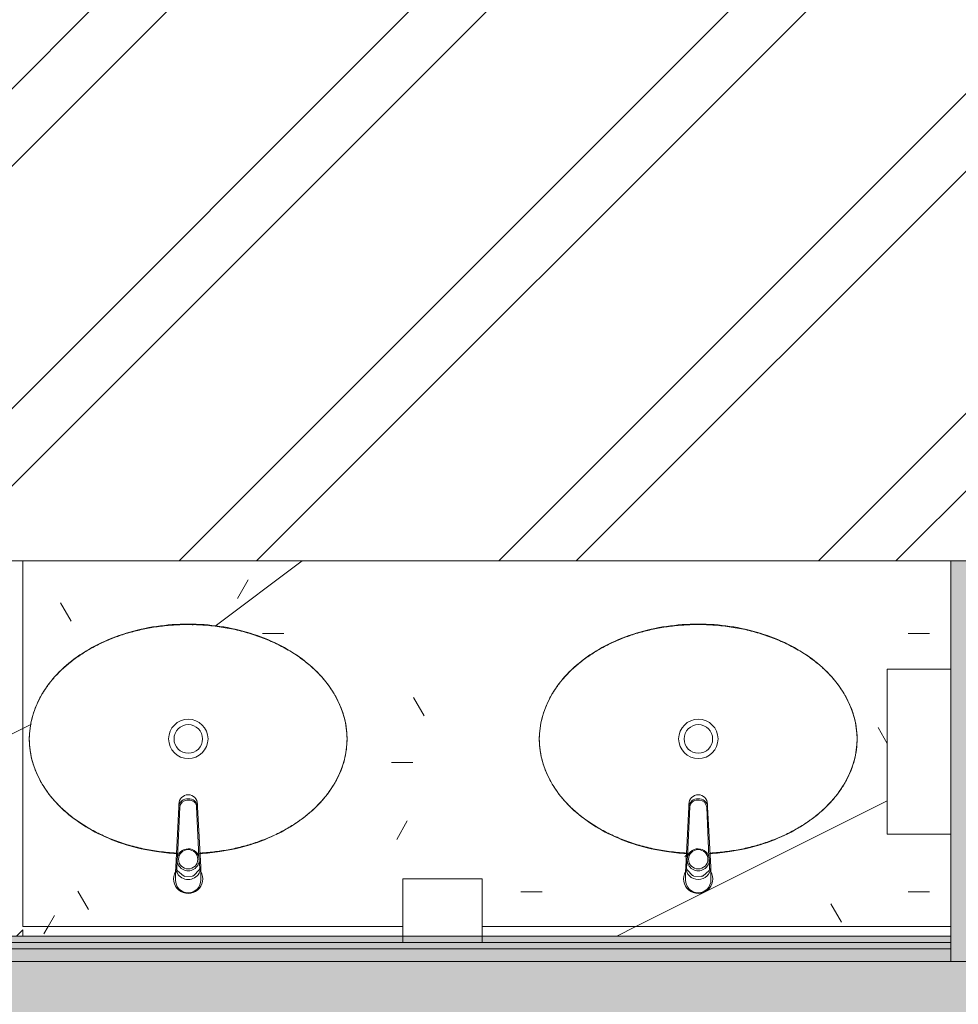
# Model space of a CAD drawing. Header units: millimetres. Extents: x -62758 to 78208, y -26429 to 33271.
# Tile 898 of 1056: x 4495 to 5972, y -20090 to -18541. Entities that reach past the tile are written whole.
import ezdxf

# ---------------------------------------------------------------- set-up
doc = ezdxf.new("R2010")
doc.units = ezdxf.units.MM
for name, color, linetype, lineweight in [('A-FLOR', 192, 'Continuous', 18), ('A-GENM', 13, 'Continuous', 9), ('A-WALL', 113, 'Continuous', 18), ('A-WALL-PATT', 111, 'Continuous', 25), ('I-WALL', 2, 'Continuous', 18), ('P-SANR-FIXT', 6, 'Continuous', 9), ('Q-CASE', 31, 'Continuous', 9)]:
    doc.layers.add(name, color=color, linetype=linetype, lineweight=lineweight)
pattern_1 = [(0, (0, 0), (812.8, 203.2), [33.528, -576.072, 33.528, -576.072, -3251.2]), (0, (0, 0), (812.8, 203.2), [-1219.2, 33.528, -1185.672, 33.528, -576.072, -1422.4]), (0, (0, 0), (812.8, 203.2), [-3048, 33.528, -372.872, 33.528, -982.472]), (120, (304.8, 101.6), (-582.3764, 602.3054), [33.528, -576.072, 33.528, -576.072, -3251.2]), (120, (304.8, 101.6), (-582.3764, 602.3054), [-1219.2, 33.528, -1185.672, 33.528, -576.072, -1422.4]), (120, (304.8, 101.6), (-582.3764, 602.3054), [-3048, 33.528, -372.872, 33.528, -982.472]), (240, (406.4, 508), (-230.4236, -805.5054), [33.528, -576.072, 33.528, -576.072, -3251.2]), (240, (406.4, 508), (-230.4236, -805.5054), [-1219.2, 33.528, -1185.672, 33.528, -576.072, -1422.4]), (240, (406.4, 508), (-230.4236, -805.5054), [-3048, 33.528, -372.872, 33.528, -982.472])]
pattern_2 = [(216.87, (635, 1587.5), (4762.4943, 3175.0085), [793.75, -7143.75]), (206.565, (1587.5, 1111.25), (-1587.501, -1587.5), [1774.88, -1774.88]), (198.435, (1587.5, 317.5), (-3174.997, -1587.503), [1004.02, -4016.09])]

# ---------------------------------------------------------------- blocks, each defined once
blk = doc.blocks.new('Componentes de gabinete 6 - Componentes de gabinete 10-4194049-PLANTA DE IMPERMEABILIZAÇÃO - TÉRREO')
at = {"layer": 'Q-CASE', "lineweight": 5}
h = blk.add_hatch(dxfattribs=at)
h.set_pattern_fill('FP_4', color=256, style=0, pattern_type=2)
h.set_pattern_definition(pattern_1)
h.paths.add_polyline_path([(4956.9, -19982.7), (5098, -19982.5), (5098, -19967.7), (4500.5, -19967.7), (4500.5, -19392.7), (4480.5, -19392.7), (4480.5, -19982.7), (4490.5, -19982.7), (4500.5, -19972.7), (4500.5, -19982.7), (4701.5, -19982.7)])
h.paths.add_polyline_path([(5723.3, -19982.7), (5960.5, -19982.7), (5960.5, -19967.7), (5223, -19967.7), (5223, -19982.7), (5467.8, -19982.7)])
h = blk.add_hatch(dxfattribs=at)
h.set_pattern_fill('FP_45', color=256, style=0, pattern_type=2)
h.set_pattern_definition(pattern_2)
h.paths.add_polyline_path([(4956.9, -19982.7), (5098, -19982.5), (5098, -19967.7), (4500.5, -19967.7), (4500.5, -19392.7), (4480.5, -19392.7), (4480.5, -19982.7), (4490.5, -19982.7), (4500.5, -19972.7), (4500.5, -19982.7), (4701.5, -19982.7)])
h.paths.add_polyline_path([(5723.3, -19982.7), (5960.5, -19982.7), (5960.5, -19967.7), (5223, -19967.7), (5223, -19982.7), (5467.8, -19982.7)])
h = blk.add_hatch(dxfattribs=at)
h.set_pattern_fill('FP_4', color=256, style=0, pattern_type=2)
h.set_pattern_definition(pattern_1)
h.paths.add_polyline_path([(4490.5, -19982.7), (4500.5, -19982.7), (4499.5, -19973.6), (4497.9, -19975.3)])
h.paths.add_polyline_path([(5543, -19967.7), (5960.5, -19967.7), (5960.5, -19822.7), (5860.5, -19822.7), (5860.5, -19562.7), (5960.5, -19562.7), (5960.5, -19392.7), (4500.5, -19392.7), (4500.5, -19967.7), (5098, -19967.7), (5098, -19892.7), (5223, -19892.7), (5223, -19967.7), (5540.7, -19967.7)])
h.paths.add_polyline_path([(5563, -19915.7), (5557, -19914.9), (5551.5, -19912.6), (5546.7, -19909), (5543, -19904.1), (5540.7, -19898.7), (5539.9, -19892.8), (5540.7, -19886.8), (5543, -19881.3), (5543.3, -19851.9), (5506.1, -19848.8), (5452.4, -19834.8), (5404.7, -19812.4), (5365.4, -19783.2), (5336.4, -19748.8), (5318.9, -19711.5), (5313, -19672.7), (5318.9, -19634), (5336.4, -19596.6), (5365.4, -19562.3), (5404.7, -19533), (5452.4, -19510.7), (5506.1, -19496.7), (5563, -19491.9), (5619.8, -19496.7), (5673.5, -19510.7), (5723.3, -19534.5), (5760.5, -19562.3), (5789.5, -19596.6), (5807.5, -19637.2), (5812.9, -19672.7), (5807, -19711.5), (5789.5, -19748.8), (5760.5, -19783.2), (5721.2, -19812.4), (5673.5, -19834.8), (5619.8, -19848.8), (5581.5, -19852), (5583, -19881.3), (5585.2, -19886.8), (5586, -19892.8), (5585.2, -19898.7), (5582.6, -19904.6), (5577.8, -19910.1), (5574.4, -19912.6), (5568.9, -19914.9)])
h.paths.add_polyline_path([(4760.5, -19915.7), (4754.5, -19914.9), (4749, -19912.6), (4744.2, -19909), (4740.5, -19904.1), (4738.2, -19898.4), (4737.4, -19892.8), (4738.2, -19886.8), (4740.5, -19881.3), (4740.8, -19851.9), (4701.5, -19848.2), (4649.9, -19834.8), (4602.2, -19812.4), (4562.9, -19783.2), (4533.9, -19748.8), (4516.4, -19711.5), (4510.5, -19672.7), (4516.4, -19634), (4533.9, -19596.6), (4562.9, -19562.3), (4602.2, -19533), (4649.9, -19510.7), (4703.6, -19496.7), (4760.5, -19491.9), (4817.3, -19496.7), (4871, -19510.7), (4918.7, -19533), (4958, -19562.3), (4987, -19596.6), (5004.5, -19634), (5010.4, -19672.7), (5004.5, -19711.5), (4987, -19748.8), (4956.9, -19784), (4918.7, -19812.4), (4871, -19834.8), (4817.3, -19848.8), (4779, -19852), (4780.5, -19881.3), (4782.7, -19886.8), (4783.5, -19892.8), (4782.7, -19898.7), (4780.1, -19904.6), (4775.3, -19910.1), (4771.9, -19912.6), (4766.4, -19914.9)])
h = blk.add_hatch(dxfattribs=at)
h.set_pattern_fill('FP_45', color=256, style=0, pattern_type=2)
h.set_pattern_definition(pattern_2)
h.paths.add_polyline_path([(4490.5, -19982.7), (4500.5, -19982.7), (4499.5, -19973.6), (4497.9, -19975.3)])
h.paths.add_polyline_path([(5543, -19967.7), (5960.5, -19967.7), (5960.5, -19822.7), (5860.5, -19822.7), (5860.5, -19562.7), (5960.5, -19562.7), (5960.5, -19392.7), (4500.5, -19392.7), (4500.5, -19967.7), (5098, -19967.7), (5098, -19892.7), (5223, -19892.7), (5223, -19967.7), (5540.7, -19967.7)])
h.paths.add_polyline_path([(5563, -19915.7), (5557, -19914.9), (5551.5, -19912.6), (5546.7, -19909), (5543, -19904.1), (5540.7, -19898.7), (5539.9, -19892.8), (5540.7, -19886.8), (5543, -19881.3), (5543.3, -19851.9), (5506.1, -19848.8), (5452.4, -19834.8), (5404.7, -19812.4), (5365.4, -19783.2), (5336.4, -19748.8), (5318.9, -19711.5), (5313, -19672.7), (5318.9, -19634), (5336.4, -19596.6), (5365.4, -19562.3), (5404.7, -19533), (5452.4, -19510.7), (5506.1, -19496.7), (5563, -19491.9), (5619.8, -19496.7), (5673.5, -19510.7), (5723.3, -19534.5), (5760.5, -19562.3), (5789.5, -19596.6), (5807.5, -19637.2), (5812.9, -19672.7), (5807, -19711.5), (5789.5, -19748.8), (5760.5, -19783.2), (5721.2, -19812.4), (5673.5, -19834.8), (5619.8, -19848.8), (5581.5, -19852), (5583, -19881.3), (5585.2, -19886.8), (5586, -19892.8), (5585.2, -19898.7), (5582.6, -19904.6), (5577.8, -19910.1), (5574.4, -19912.6), (5568.9, -19914.9)])
h.paths.add_polyline_path([(4760.5, -19915.7), (4754.5, -19914.9), (4749, -19912.6), (4744.2, -19909), (4740.5, -19904.1), (4738.2, -19898.4), (4737.4, -19892.8), (4738.2, -19886.8), (4740.5, -19881.3), (4740.8, -19851.9), (4701.5, -19848.2), (4649.9, -19834.8), (4602.2, -19812.4), (4562.9, -19783.2), (4533.9, -19748.8), (4516.4, -19711.5), (4510.5, -19672.7), (4516.4, -19634), (4533.9, -19596.6), (4562.9, -19562.3), (4602.2, -19533), (4649.9, -19510.7), (4703.6, -19496.7), (4760.5, -19491.9), (4817.3, -19496.7), (4871, -19510.7), (4918.7, -19533), (4958, -19562.3), (4987, -19596.6), (5004.5, -19634), (5010.4, -19672.7), (5004.5, -19711.5), (4987, -19748.8), (4956.9, -19784), (4918.7, -19812.4), (4871, -19834.8), (4817.3, -19848.8), (4779, -19852), (4780.5, -19881.3), (4782.7, -19886.8), (4783.5, -19892.8), (4782.7, -19898.7), (4780.1, -19904.6), (4775.3, -19910.1), (4771.9, -19912.6), (4766.4, -19914.9)])
at = {"layer": 'Q-CASE', "color": 133, "lineweight": 5}
for p, q in [((4480.5, -19392.7), (4480.3, -19392.7)), ((4480.5, -19392.7), (4500.5, -19392.7)), ((4480.5, -19392.7), (4480.5, -19982.7)), ((5960.5, -19392.7), (4500.5, -19392.7)), ((4500.5, -19967.7), (4500.5, -19392.7)), ((4490.5, -19982.7), (4500.5, -19972.7)), ((4500.5, -19967.7), (5098, -19967.7)), ((4500.5, -19982.7), (4500.5, -19972.7)), ((5223, -19967.7), (5960.5, -19967.7))]:
    blk.add_line(p, q, dxfattribs=at)
for points, knots in [([(4510.5, -19672.7), (4510.5, -19650), (4519.5, -19615.9), (4549.3, -19574.1), (4580.1, -19546.1), (4618.2, -19522.8), (4662.2, -19505.2), (4710.3, -19494.4), (4760.5, -19490.7), (4810.6, -19494.4), (4858.7, -19505.2), (4902.7, -19522.8), (4940.8, -19546.1), (4971.6, -19574.1), (5001.4, -19615.9), (5010.4, -19650), (5010.4, -19672.7)], [0, 0, 0, 0, 0.392699, 0.589049, 0.785398, 0.981748, 1.178097, 1.374447, 1.570796, 1.767146, 1.963495, 2.159845, 2.356194, 2.552544, 2.748894, 3.141593, 3.141593, 3.141593, 3.141593]), ([(5313, -19672.7), (5313, -19650), (5322, -19615.9), (5351.8, -19574.1), (5382.6, -19546.1), (5420.7, -19522.8), (5464.7, -19505.2), (5512.8, -19494.4), (5563, -19490.7), (5613.1, -19494.4), (5661.2, -19505.2), (5705.2, -19522.8), (5743.3, -19546.1), (5774.1, -19574.1), (5803.9, -19615.9), (5812.9, -19650), (5812.9, -19672.7)], [0, 0, 0, 0, 0.392699, 0.589049, 0.785398, 0.981748, 1.178097, 1.374447, 1.570796, 1.767146, 1.963495, 2.159845, 2.356194, 2.552544, 2.748894, 3.141593, 3.141593, 3.141593, 3.141593]), ([(4741.8, -19853), (4731.3, -19852.5), (4704.3, -19849.7), (4662.2, -19840.2), (4618.2, -19822.7), (4580.1, -19799.3), (4549.3, -19771.3), (4519.5, -19729.6), (4510.5, -19695.4), (4510.5, -19672.7)], [-1.497571, -1.497571, -1.497571, -1.497571, -1.374447, -1.178097, -0.981748, -0.785398, -0.589049, -0.392699, 0, 0, 0, 0]), ([(5010.4, -19672.7), (5010.4, -19695.4), (5001.4, -19729.6), (4971.6, -19771.3), (4940.8, -19799.3), (4902.7, -19822.7), (4858.7, -19840.2), (4816.6, -19849.7), (4789.6, -19852.5), (4779.1, -19853)], [-3.141593, -3.141593, -3.141593, -3.141593, -2.748894, -2.552544, -2.356194, -2.159845, -1.963495, -1.767146, -1.644021, -1.644021, -1.644021, -1.644021]), ([(5544.3, -19853), (5533.8, -19852.5), (5506.8, -19849.7), (5464.7, -19840.2), (5420.7, -19822.7), (5382.6, -19799.3), (5351.8, -19771.3), (5322, -19729.6), (5313, -19695.4), (5313, -19672.7)], [-1.497571, -1.497571, -1.497571, -1.497571, -1.374447, -1.178097, -0.981748, -0.785398, -0.589049, -0.392699, 0, 0, 0, 0]), ([(5812.9, -19672.7), (5812.9, -19695.4), (5803.9, -19729.6), (5774.1, -19771.3), (5743.3, -19799.3), (5705.2, -19822.7), (5661.2, -19840.2), (5619.1, -19849.7), (5592.1, -19852.5), (5581.6, -19853)], [-3.141593, -3.141593, -3.141593, -3.141593, -2.748894, -2.552544, -2.356194, -2.159845, -1.963495, -1.767146, -1.644021, -1.644021, -1.644021, -1.644021])]:
    blk.add_open_spline(points, degree=3, knots=knots, dxfattribs=at)
blk = doc.blocks.new('Deca_Torneira Decamatic Eco_1173_C_Mesa Fechamento Automatico - 1173_C_Cromado CR10-3578314-PLANTA DE IMPERMEABILIZAÇÃO - TÉRREO')
at = {"layer": 'P-SANR-FIXT', "color": 133, "lineweight": 5}
for p, q in [((-20, -11.1), (-20, 1.9)), ((20, -11.5), (20, 1.9)), ((-20, -11.5), (-19.7, -18.5)), ((-9, -5.4), (-17.4, -14.2)), ((5.4, -3.9), (-7, -4.4)), ((16.7, -12.8), (7.6, -4.7)), ((17.7, -14.8), (17.5, -30)), ((19.7, -18.5), (20, -11.5)), ((-19.7, -18.5), (-14.8, -113.3)), ((-18.2, -16), (-17.5, -30.8)), ((14.8, -113.3), (19.7, -18.5)), ((-16.9, -34.5), (-13.3, -113.2)), ((13.3, -112.7), (16.8, -34.3)), ((-14.8, -113.3), (-14.6, -117.6)), ((-0.9, -123.6), (1.7, -123.6)), ((14.6, -117.6), (14.8, -113.3))]:
    blk.add_line(p, q, dxfattribs=at)
blk.add_circle((0, -30.7), 15.2, dxfattribs=at)
for centre, radius, start, end in [((0, 0), 23, 330.2458, 209.7542), ((0, 1.9), 20, 0, 180), ((0, -18.5), 19.7, 360, 180), ((-15.3, -16.2), 2.91, 136.6033, 175.3967), ((0, -30), 17.5, 356.2642, 183.7358), ((-6.9, -7.5), 3.01, 92.0333, 136.6033), ((5.5, -7), 3.07, 48.7193, 92.4229), ((14.8, -14.9), 2.85, 2.5797, 48.8119), ((-0.2, -29.9), 17.3, 184.093, 270.7652), ((-0.2, -29.4), 17.8, 270.7652, 354.3786), ((-1.2, -112), 13.7, 185.4401, 275.0459), ((0, -117.6), 14.6, 180, 360), ((-1.6, -111.8), 11.8, 186.6072, 273.3928), ((1.5, -112.4), 13.4, 263.7636, 355.7504), ((1.7, -111.9), 11.7, 270, 356)]:
    blk.add_arc(centre, radius, start, end, dxfattribs=at)
blk = doc.blocks.new('Deca_Cuba de Embutir Universal Oval_L_37 - L_37_17_Branco Gelo GE17-3560253-PLANTA DE IMPERMEABILIZAÇÃO - TÉRREO')
at = {"layer": 'P-SANR-FIXT', "color": 133, "lineweight": 5}
for radius in [31, 22.5]:
    blk.add_circle((0.2, 0), radius, dxfattribs=at)
for points, knots in [([(250, 0), (249.9, 6.4), (249, 19), (245, 37.5), (239.3, 52.7), (233.4, 64.6), (228.5, 73.2), (222.8, 81.7), (216.6, 90), (209.7, 98.1), (202.3, 105.9), (194.4, 113.3), (185.8, 120.5), (176.8, 127.4), (167.3, 133.8), (157.4, 139.9), (147, 145.7), (136.2, 151), (125, 156), (113.6, 160.4), (101.7, 164.5), (89.6, 168.1), (77.3, 171.3), (64.8, 173.9), (52, 176.1), (39.1, 177.9), (26.1, 179.1), (13.1, 179.8), (0, 180.1), (-13.1, 179.8), (-25.6, 179.1), (-37.4, 178), (-52.5, 176.1), (-67.5, 173.5), (-81.9, 170.1), (-96.2, 166.3), (-113.7, 160.6), (-133.5, 152.5), (-149.3, 144.6), (-161.2, 137.7), (-172.6, 130.4), (-186, 120.6), (-198.2, 109.9), (-207, 101), (-215.3, 91.8), (-224.5, 79.7), (-233.6, 64.7), (-240.9, 48.9), (-246.1, 32.9), (-249.2, 16.6), (-249.9, 5.6), (-250, 0)], [0, 0, 0, 0, 0.033333, 0.066667, 0.1, 0.116667, 0.133333, 0.15, 0.166667, 0.183333, 0.2, 0.216667, 0.233333, 0.25, 0.266667, 0.283333, 0.3, 0.316667, 0.333333, 0.35, 0.366667, 0.383333, 0.4, 0.416667, 0.433333, 0.45, 0.466667, 0.483333, 0.5, 0.516667, 0.533333, 0.547917, 0.5625, 0.591667, 0.60625, 0.620833, 0.65, 0.679167, 0.708333, 0.722917, 0.7375, 0.766667, 0.795833, 0.810417, 0.825, 0.854167, 0.883333, 0.9125, 0.941667, 0.970833, 1, 1, 1, 1]), ([(-250, 0), (-249.9, -6.4), (-249, -19), (-245, -37.5), (-239.3, -52.7), (-233.4, -64.6), (-228.5, -73.2), (-222.8, -81.7), (-216.6, -90), (-209.7, -98.1), (-202.3, -105.9), (-194.4, -113.3), (-185.8, -120.5), (-176.8, -127.4), (-167.3, -133.8), (-157.4, -139.9), (-147, -145.7), (-136.2, -151), (-125, -156), (-113.6, -160.4), (-101.7, -164.5), (-89.6, -168.1), (-77.3, -171.3), (-64.8, -173.9), (-52, -176.1), (-39.1, -177.9), (-27.6, -179), (-20.4, -179.4), (-17.5, -179.6)], [0, 0, 0, 0, 0.0333333, 0.0666667, 0.1, 0.1166667, 0.1333333, 0.15, 0.1666667, 0.1833333, 0.2, 0.2166667, 0.2333333, 0.25, 0.2666667, 0.2833333, 0.3, 0.3166667, 0.3333333, 0.35, 0.3666667, 0.3833333, 0.4, 0.4166667, 0.4333333, 0.45, 0.4666667, 0.4776824, 0.4776824, 0.4776824, 0.4776824]), ([(17.5, -179.6), (20.4, -179.4), (27.1, -179), (37.4, -178), (52.5, -176.1), (67.5, -173.5), (81.9, -170.1), (96.2, -166.3), (113.7, -160.6), (133.5, -152.5), (149.3, -144.6), (161.2, -137.7), (172.6, -130.4), (186, -120.6), (198.2, -109.9), (207, -101), (215.3, -91.8), (224.5, -79.7), (233.6, -64.7), (240.9, -48.9), (246.1, -32.9), (249.2, -16.6), (249.9, -5.6), (250, 0)], [0.5223176, 0.5223176, 0.5223176, 0.5223176, 0.5333333, 0.5479167, 0.5625, 0.5916667, 0.60625, 0.6208333, 0.65, 0.6791667, 0.7083333, 0.7229167, 0.7375, 0.7666667, 0.7958333, 0.8104167, 0.825, 0.8541667, 0.8833333, 0.9125, 0.9416667, 0.9708333, 1, 1, 1, 1])]:
    blk.add_open_spline(points, degree=3, knots=knots, dxfattribs=at)
blk = doc.blocks.new('Deca_Torneira Decamatic Eco_1173_C_Mesa Fechamento Automatico - 1173_C_Cromado CR10-3578461-PLANTA DE IMPERMEABILIZAÇÃO - TÉRREO')
at = {"layer": 'P-SANR-FIXT', "color": 133, "lineweight": 5}
for p, q in [((-19.7, 18.5), (-14.8, 113.3)), ((-16.9, 34.5), (-13.3, 113.2)), ((-14.8, 113.3), (-14.6, 117.6)), ((-0.9, 123.6), (1.7, 123.6)), ((13.3, 112.7), (16.8, 34.3)), ((14.6, 117.6), (14.8, 113.3)), ((14.8, 113.3), (19.7, 18.5)), ((-20, 11.5), (-19.7, 18.5)), ((-18.2, 16), (-17.5, 30.8)), ((17.7, 14.8), (17.5, 30)), ((19.7, 18.5), (20, 11.5)), ((-20, 11.1), (-20, -1.9)), ((-9, 5.4), (-17.4, 14.2)), ((5.4, 3.9), (-7, 4.4)), ((16.7, 12.8), (7.6, 4.7)), ((20, 11.5), (20, -1.9))]:
    blk.add_line(p, q, dxfattribs=at)
blk.add_circle((0, 30.7), 15.2, dxfattribs=at)
for centre, radius, start, end in [((-1.2, 112), 13.7, 84.9541, 174.5599), ((0, 117.6), 14.6, 0, 180), ((1.5, 112.4), 13.4, 4.2496, 96.2364), ((-1.6, 111.8), 11.8, 86.6072, 173.3928), ((1.7, 111.9), 11.7, 4, 90), ((-0.2, 29.9), 17.3, 89.2348, 175.907), ((-0.2, 29.4), 17.8, 5.6214, 89.2348), ((0, 30), 17.5, 176.2642, 3.7358), ((0, 18.5), 19.7, 180, 0), ((-15.3, 16.2), 2.91, 184.6033, 223.3967), ((0, 0), 23, 150.2458, 29.7542), ((-6.9, 7.5), 3.01, 223.3967, 267.9667), ((5.5, 7), 3.07, 267.5771, 311.2807), ((14.8, 14.9), 2.85, 311.1881, 357.4203), ((0, -1.9), 20, 180, 360)]:
    blk.add_arc(centre, radius, start, end, dxfattribs=at)
blk = doc.blocks.new('GR-DISPENSER-BIOVIS - SABONETEIRA 800ML NOBLE-V106-PLANTA DE IMPERMEABILIZAÇÃO - TÉRREO')
at = {"layer": 'A-GENM', "color": 90}
for p, q in [((187.5, -75), (62.5, -75)), ((62.5, -75), (62.5, -175)), ((187.5, -175), (187.5, -75)), ((62.5, -175), (187.5, -175))]:
    blk.add_line(p, q, dxfattribs=at)
blk = doc.blocks.new('GR-DISPENSER-BIOVIS1 - TOALHEIRO NOBLE 2-4582221-PLANTA DE IMPERMEABILIZAÇÃO - TÉRREO')
at = {"layer": 'A-GENM', "color": 90}
for p, q in [((255, -15), (-5, -15)), ((-5, -15), (-5, -115)), ((255, -115), (255, -15)), ((-5, -115), (255, -115))]:
    blk.add_line(p, q, dxfattribs=at)
blk = doc.blocks.new('FX-ESPELHO19 - FX-ESPELHO-5119515-PLANTA DE IMPERMEABILIZAÇÃO - TÉRREO')
at = {"layer": 'A-GENM', "lineweight": 5}
h = blk.add_hatch(color=255, dxfattribs=at)
h.paths.add_polyline_path([(4360.5, -19992.7), (4372.8, -19992.7), (4372.8, -19982.7), (4360.5, -19982.7), (4360.5, -19986.6)])
h.paths.add_polyline_path([(4447.8, -19992.7), (5960.5, -19992.7), (5960.5, -19982.7), (4447.8, -19982.7), (4447.8, -19986.6)])
at = {"layer": 'A-GENM', "color": 90}
for p, q in [((5960.5, -19982.7), (4360.5, -19982.7)), ((4360.5, -19982.7), (4360.5, -19992.7)), ((4360.5, -19992.7), (5960.5, -19992.7)), ((5960.5, -19992.7), (5960.5, -19982.7))]:
    blk.add_line(p, q, dxfattribs=at)
blk = doc.blocks.new('BE-PMSa-MOD-ARQ-ESCOLA-EX-000-R_0056_rvt-1-PLANTA DE IMPERMEABILIZAÇÃO - TÉRREO')
at = {"layer": 'A-WALL'}
blk.add_hatch(color=10, dxfattribs=at).paths.add_polyline_path([(5990.5, -20022.7), (5990.5, -19392.7), (5960.5, -19392.7), (5960.5, -20022.7)])
at = {"layer": 'A-WALL-PATT', "lineweight": 5}
blk.add_hatch(color=251, dxfattribs=at).paths.add_polyline_path([(7912.3, -20112.7), (7942.3, -20112.5), (7942.3, -20022.7), (4040.3, -20022.7), (4040.3, -20112.7), (7766.9, -20112.7)])
at = {"layer": 'I-WALL'}
h = blk.add_hatch(color=10, dxfattribs=at)
h.paths.add_polyline_path([(7766.9, -20002.7), (7912.3, -20002.7), (7912.3, -19992.7), (5990.5, -19992.7), (5990.5, -20002.7), (6917.6, -20002.7)])
h.paths.add_polyline_path([(4190.6, -20002.7), (4365.3, -20002.7), (4365.3, -19992.7), (4065.3, -19992.7), (4065.3, -20002.7)])
h.paths.add_polyline_path([(4465.3, -20002.7), (5960.5, -20002.4), (5960.5, -19992.7), (4465.3, -19992.7)])
at = {"layer": 'I-WALL', "lineweight": 5}
h = blk.add_hatch(color=9, dxfattribs=at)
h.paths.add_polyline_path([(4797.3, -20022.7), (5960.5, -20022.7), (5960.5, -20002.7), (4465.3, -20002.7), (4465.3, -20022.7), (4765.3, -20022.7)])
h.paths.add_polyline_path([(4360.5, -20022.7), (4372.8, -20022.7), (4372.8, -20002.7), (4055.3, -20002.7), (4055.3, -20022.7), (4190.6, -20022.7)])
h.paths.add_polyline_path([(7766.9, -20022.7), (7922.3, -20022.7), (7922.3, -20002.7), (5990.5, -20002.7), (5990.5, -20022.7), (6899.2, -20022.7)])
h.paths.add_polyline_path([(4455.3, -20022.7), (4455.3, -20002.7), (4447.8, -20002.7), (4447.8, -20022.7)])
at = {"layer": 'A-WALL', "color": 90, "lineweight": 9}
for p, q in [((5990.5, -19392.7), (5960.5, -19392.7)), ((5960.5, -19392.7), (5960.5, -19992.7))]:
    blk.add_line(p, q, dxfattribs=at)
at = {"layer": 'A-WALL', "color": 130, "lineweight": 5}
for p, q in [((5960.5, -20002.7), (5960.5, -19992.7)), ((4465.3, -20002.7), (5960.5, -20002.7)), ((5960.5, -20022.7), (5960.5, -20002.7)), ((4465.3, -20022.7), (5960.5, -20022.7)), ((5990.5, -20022.7), (5960.5, -20022.7)), ((5960.5, -20022.7), (5990.5, -20022.7))]:
    blk.add_line(p, q, dxfattribs=at)
at = {"layer": 'I-WALL', "color": 90, "lineweight": 9}
blk.add_line((5960.5, -19992.7), (4480.3, -19992.7), dxfattribs=at)
at = {"layer": 'A-GENM', "color": 170, "lineweight": 5}
for name, p, rotation in [('GR-DISPENSER-BIOVIS1 - TOALHEIRO NOBLE 2-4582221-PLANTA DE IMPERMEABILIZAÇÃO - TÉRREO', (5975.5, -19567.7), 269.9999999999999), ('GR-DISPENSER-BIOVIS - SABONETEIRA 800ML NOBLE-V106-PLANTA DE IMPERMEABILIZAÇÃO - TÉRREO', (5285.5, -20067.7), 180)]:
    blk.add_blockref(name, p, dxfattribs=dict(at, rotation=rotation))
blk.add_blockref('FX-ESPELHO19 - FX-ESPELHO-5119515-PLANTA DE IMPERMEABILIZAÇÃO - TÉRREO', (0, 0), dxfattribs=at)
at = {"layer": 'P-SANR-FIXT', "color": 170, "lineweight": 5}
for name, p in [('Deca_Cuba de Embutir Universal Oval_L_37 - L_37_17_Branco Gelo GE17-3560253-PLANTA DE IMPERMEABILIZAÇÃO - TÉRREO', (4760.5, -19672.7)), ('Deca_Cuba de Embutir Universal Oval_L_37 - L_37_17_Branco Gelo GE17-3560253-PLANTA DE IMPERMEABILIZAÇÃO - TÉRREO', (5563, -19672.7)), ('Deca_Torneira Decamatic Eco_1173_C_Mesa Fechamento Automatico - 1173_C_Cromado CR10-3578461-PLANTA DE IMPERMEABILIZAÇÃO - TÉRREO', (5563, -19892.7))]:
    blk.add_blockref(name, p, dxfattribs=at)
at = {"layer": 'P-SANR-FIXT', "color": 170, "lineweight": 5, "rotation": 180}
blk.add_blockref('Deca_Torneira Decamatic Eco_1173_C_Mesa Fechamento Automatico - 1173_C_Cromado CR10-3578314-PLANTA DE IMPERMEABILIZAÇÃO - TÉRREO', (4760.5, -19892.7), dxfattribs=at)
at = {"layer": 'Q-CASE', "color": 170, "lineweight": 5}
blk.add_blockref('Componentes de gabinete 6 - Componentes de gabinete 10-4194049-PLANTA DE IMPERMEABILIZAÇÃO - TÉRREO', (0, 0), dxfattribs=at)

msp = doc.modelspace()

# ---------------------------------------------------------------- hatches: boundary and pattern name
at = {"layer": 'A-FLOR'}
h = msp.add_hatch(dxfattribs=at)
h.set_pattern_fill('FP_1', color=1, style=0, pattern_type=2)
h.set_pattern_definition([(45, (0, 0), (-251.447, 251.447), []), (45, (0, 381), (-251.447, 251.447), [])])
h.paths.add_polyline_path([(6234.2, -19992.7), (7912.3, -19992.7), (7912.3, -19962.7), (7897.3, -19962.7), (7897.3, -19912.7), (7912.3, -19912.7), (7912.3, -19902.7), (7172.3, -19902.7), (7172.3, -19912.7), (7161.3, -19912.7), (7161.3, -19932.7), (7272.3, -19932.7), (7272.3, -19951.7), (7142.3, -19951.7), (7142.3, -19912.7), (7132.3, -19912.7), (7132.3, -19902.7), (7092.3, -19902.7), (7092.3, -19872.7), (7132.3, -19872.7), (7132.3, -19862.7), (7142.3, -19862.6), (7142.3, -19823.7), (7272.3, -19823.7), (7272.3, -19842.7), (7161.3, -19843.7), (7161.3, -19862.7), (7172.3, -19862.7), (7172.3, -19872.7), (7912.3, -19872.7), (7912.3, -19072.7), (7897.3, -19072.7), (7897.3, -19022.7), (7912.3, -19022.7), (7912, -18163.1), (7812.3, -18162.5), (7812.3, -18133.1), (7772.3, -18133.1), (7772.3, -17613.1), (7762.3, -17613.1), (7762.3, -17602.1), (7742.2, -17602.1), (7742.2, -17713.1), (7723.2, -17713.1), (7723.2, -17583.1), (7762.3, -17583.1), (7762.3, -17573.1), (7772.3, -17573.1), (7772.3, -17533.1), (7812.3, -17533.1), (7812.3, -17573.1), (7822.3, -17573.1), (7822.3, -17583.1), (7861.3, -17583.1), (7861.3, -17713.1), (7842.3, -17713.1), (7841.3, -17602.1), (7822.3, -17602.1), (7822.3, -17613.1), (7812.3, -17613.1), (7812.3, -18123.1), (7862.3, -18123.1), (7862.3, -18133.1), (7912.3, -18133.1), (7912.3, -16880.6), (6972.3, -16880.6), (6972.3, -17383.1), (7072.3, -17383.1), (7072.3, -17653.1), (6972.3, -17653.1), (6972.3, -18133.1), (7162.3, -18133.1), (7162.3, -18123.1), (7212.3, -18123.1), (7212.3, -18163.1), (6842.3, -18163.1), (6842.3, -18133.1), (6802.3, -18133.1), (6802.3, -17613.1), (6792.3, -17613.1), (6792.3, -17602.1), (6772.2, -17602.1), (6772.2, -17713.1), (6753.2, -17713.1), (6753.2, -17583.1), (6792.3, -17583.1), (6792.3, -17573.1), (6802.3, -17573.1), (6802.3, -17533.1), (6842.3, -17533.1), (6842.3, -17573.1), (6852.3, -17573.1), (6852.3, -17583.1), (6891.3, -17583.1), (6891.3, -17713.1), (6872.3, -17713.1), (6871.3, -17602.1), (6852.3, -17602.1), (6852.3, -17613.1), (6842.3, -17613.1), (6842.3, -18123.1), (6892.3, -18123.1), (6892.3, -18133.1), (6942.3, -18133.1), (6942.3, -16880.6), (6002.3, -16880.6), (6002.3, -17383.1), (6102.3, -17383.1), (6102.3, -17653.1), (6002.3, -17653.1), (6002.3, -18133.1), (6192.3, -18133.1), (6192.3, -18123.1), (6242.3, -18123.1), (6242.3, -18163.1), (5872.3, -18163.1), (5872.3, -18133.1), (5832.3, -18133.1), (5832.3, -17613.1), (5822.3, -17613.1), (5822.3, -17602.1), (5802.2, -17602.1), (5802.2, -17713.1), (5783.2, -17713.1), (5783.2, -17583.1), (5822.3, -17583.1), (5822.3, -17573.1), (5832.3, -17573.1), (5832.3, -17533.1), (5872.3, -17533.1), (5872.3, -17573.1), (5882.3, -17573.1), (5882.3, -17583.1), (5921.3, -17583.1), (5921.3, -17713.1), (5902.3, -17713.1), (5901.3, -17602.1), (5882.3, -17602.1), (5882.3, -17613.1), (5872.3, -17613.1), (5872.3, -18123.1), (5922.3, -18123.1), (5922.3, -18133.1), (5972.3, -18133.1), (5972.3, -16880.6), (5032.3, -16880.6), (5032.3, -18133.1), (5222.3, -18133.1), (5222.3, -18123.1), (5272.3, -18123.1), (5272.3, -18163.1), (4902.3, -18163.1), (4902.3, -18133.1), (4862.3, -18133.1), (4862.3, -17613.1), (4852.3, -17613.1), (4852.3, -17602.1), (4832.2, -17602.1), (4832.2, -17713.1), (4813.2, -17713.1), (4813.2, -17583.1), (4852.3, -17583.1), (4852.3, -17573.1), (4862.3, -17573.1), (4862.3, -17533.1), (4902.3, -17533.1), (4902.3, -17573.1), (4912.3, -17573.1), (4912.3, -17583.1), (4951.3, -17583.1), (4951.3, -17713.1), (4932.3, -17713.1), (4931.3, -17602.1), (4912.3, -17602.1), (4912.3, -17613.1), (4902.3, -17613.1), (4902.3, -18123.1), (4952.3, -18123.1), (4952.3, -18133.1), (5002.3, -18133.1), (5002.3, -16880.6), (4194.5, -16880.6), (4194.5, -17099.6), (4065.3, -17099.6), (4065.3, -18133.1), (4252.3, -18133.1), (4252.3, -18123.1), (4302.3, -18123.1), (4302.3, -18163.1), (4065.3, -18163.1), (4065.3, -19227.7), (4480.3, -19227.7), (4480.5, -19392.7), (5990.5, -19392.7), (5990.5, -19992.7)])
h.paths.add_polyline_path([(4360.5, -19982.7), (4365.3, -19982.7), (4365.3, -19342.7), (4065.3, -19342.7), (4065.3, -19392.7), (4360.5, -19392.7), (4360.5, -19603.7)])
h.paths.add_polyline_path([(4741.5, -19851.9), (4740.8, -19851.7), (4740.8, -19851.9)])
h.paths.add_polyline_path([(5531.2, -19850.9), (5490, -19844.6), (5506.1, -19848.8)])
h.paths.add_polyline_path([(4728.7, -19850.9), (4687.5, -19844.6), (4703.6, -19848.8)])
h.paths.add_polyline_path([(4792.2, -19850.9), (4817.3, -19848.8), (4825.1, -19845.8), (4805.9, -19848.8)])
h.paths.add_polyline_path([(5594.7, -19850.9), (5619.8, -19848.8), (5635.9, -19844.6), (5608.4, -19848.8)])
h.paths.add_polyline_path([(4675.4, -19841.4), (4639.6, -19829.9), (4649.9, -19834.8)])
h.paths.add_polyline_path([(5477.9, -19841.4), (5442.1, -19829.9), (5452.4, -19834.8), (5467.8, -19838.8)])
h.paths.add_polyline_path([(5648, -19841.4), (5673.5, -19834.8), (5683.8, -19829.9), (5668.7, -19834.8)])
h.paths.add_polyline_path([(4845.5, -19841.4), (4871, -19834.8), (4881.3, -19829.9), (4866.2, -19834.8)])
h.paths.add_polyline_path([(5698.9, -19822.9), (5723.3, -19810.9), (5721.2, -19811.2), (5718.9, -19812.4)])
h.paths.add_polyline_path([(4896.4, -19822.9), (4918.7, -19812.4), (4918.7, -19811.2), (4916.4, -19812.4)])
h.paths.add_polyline_path([(5004.6, -19634.6), (5004.5, -19634), (5004.5, -19634.4)])
h.paths.add_polyline_path([(5807.1, -19634.6), (5807, -19634), (5807, -19634.4)])
h.paths.add_polyline_path([(4987.7, -19598.1), (4987, -19596.6), (4987, -19597.2)])
h.paths.add_polyline_path([(5790.2, -19598.1), (5789.5, -19596.6), (5789.5, -19597.2)])
h.paths.add_polyline_path([(4960.4, -19565.1), (4958, -19562.3), (4958, -19563.2)])
h.paths.add_polyline_path([(5762.9, -19565.1), (5760.5, -19562.3), (5760.5, -19563.2)])
h.paths.add_polyline_path([(4924.3, -19537.2), (4918.7, -19533), (4918.7, -19534.2)])
h.paths.add_polyline_path([(5726.8, -19537.2), (5721.2, -19533), (5721.2, -19534.2), (5723.3, -19535.3)])
h.paths.add_polyline_path([(5442.1, -19515.5), (5477.9, -19504), (5452.4, -19510.7)])
h.paths.add_polyline_path([(4639.6, -19515.5), (4675.4, -19504), (4649.9, -19510.7)])
h.paths.add_polyline_path([(5683.8, -19515.5), (5673.5, -19510.7), (5648, -19504), (5673.5, -19512.2)])
h.paths.add_polyline_path([(4881.3, -19515.5), (4871, -19510.7), (4845.5, -19504), (4871, -19512.2)])
h.paths.add_polyline_path([(5490, -19500.9), (5531.2, -19494.6), (5506.1, -19496.7)])
h.paths.add_polyline_path([(4687.5, -19500.9), (4728.7, -19494.6), (4701.5, -19497.2)])
h.paths.add_polyline_path([(4833.4, -19500.9), (4817.3, -19496.7), (4805.9, -19496.7), (4827.2, -19499.9)])
h.paths.add_polyline_path([(5635.9, -19500.9), (5619.8, -19496.7), (5608.4, -19496.7), (5619.8, -19498.4)])
h.paths.add_polyline_path([(4782, -19493.7), (4760.5, -19491.9), (4738.9, -19493.7), (4760.5, -19493.7)])
h.paths.add_polyline_path([(5584.5, -19493.7), (5563, -19491.9), (5541.4, -19493.7), (5563, -19493.7)])
h.paths.add_polyline_path([(6477.2, -17534.7), (6443.6, -17533.6), (6408.7, -17530.7), (6380.6, -17524.3), (6353.8, -17510.7), (6331.1, -17491), (6313.8, -17466.3), (6302.7, -17435.4), (6299.4, -17408.3), (6300.4, -17132.9), (6302.7, -17124.4), (6302.7, -17034.4), (6299.3, -17028.6), (6297.3, -17022.2), (6296.9, -17015.5), (6297.5, -16904.9), (6301.6, -16897), (6308.9, -16891.8), (6317.7, -16890.6), (6656.6, -16891.1), (6663.3, -16895), (6667.2, -16901.7), (6667.7, -16905.6), (6667.7, -17021.2), (6666.1, -17029), (6661.7, -17035.5), (6661.7, -17125.1), (6664.4, -17132.9), (6665.4, -17141.8), (6664.3, -17417.8), (6661.7, -17438.4), (6651, -17466.3), (6631.9, -17492.6), (6607.2, -17512.6), (6584.2, -17524.3), (6554.1, -17531), (6516.1, -17533.9), (6482, -17534.6)])
h.paths.add_polyline_path([(7467.2, -17534.7), (7433.6, -17533.6), (7398.7, -17530.7), (7370.6, -17524.3), (7343.8, -17510.7), (7321.1, -17491), (7303.8, -17466.3), (7292.7, -17435.4), (7289.4, -17408.3), (7290.4, -17132.9), (7292.7, -17124.4), (7292.7, -17034.4), (7289.3, -17028.6), (7287.3, -17022.2), (7286.9, -17015.5), (7287.5, -16904.9), (7291.6, -16897), (7298.9, -16891.8), (7307.7, -16890.6), (7646.6, -16891.1), (7653.9, -16895.8), (7657.2, -16901.7), (7657.7, -16905.6), (7657.7, -17021.2), (7656.1, -17029), (7651.7, -17035.5), (7651.7, -17125.1), (7654.4, -17132.9), (7655.4, -17141.8), (7654.3, -17417.8), (7651.7, -17438.4), (7641, -17466.3), (7621.9, -17492.6), (7597.2, -17512.6), (7574.2, -17524.3), (7544.1, -17531), (7506.1, -17533.9), (7472, -17534.6)])

# ---------------------------------------------------------------- block references
at = {"lineweight": 5}
msp.add_blockref('BE-PMSa-MOD-ARQ-ESCOLA-EX-000-R_0056_rvt-1-PLANTA DE IMPERMEABILIZAÇÃO - TÉRREO', (0, 0), dxfattribs=at)

doc.saveas('drawing.dxf')
